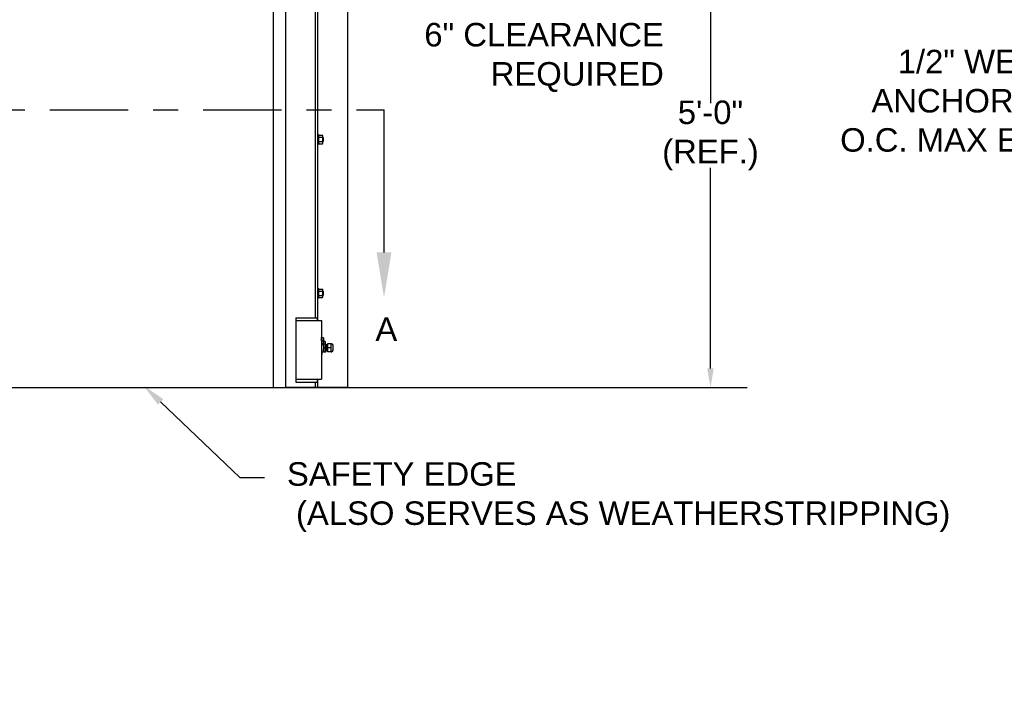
# Model space of a CAD drawing. Header units: inches. Extents: x 170 to 312, y 215 to 248.
# Tile 474 of 656: x 278.81 to 282.74, y 238.9 to 241.57. Entities that reach past the tile are written whole.
import ezdxf
from ezdxf import colors
from ezdxf.entities.mleader import LeaderData, LeaderLine
from ezdxf.math import Vec2, Vec3

# ---------------------------------------------------------------- set-up
doc = ezdxf.new("R2010")
doc.units = ezdxf.units.IN
doc.header["$LTSCALE"] = 0.25
doc.header["$MEASUREMENT"] = 0
doc.linetypes.add('CENTER', pattern=[2, 1.25, -0.25, 0.25, -0.25])
for name, color, linetype in [('ANNOTATIONS', 1, 'Continuous'), ('MOTOR RH', 7, 'Continuous'), ('SECTION CUTS', 6, 'CENTER')]:
    doc.layers.add(name, color=color, linetype=linetype)
doc.styles.add('ARIAL', font='arial.ttf', dxfattribs={"height": 0.09375})
doc.styles.get("Standard").update_dxf_attribs({"font": 'romans.shx'})

msp = doc.modelspace()

# ---------------------------------------------------------------- linework, layer by layer
at = {"layer": 'ANNOTATIONS'}
for p, q in [((281.56994, 242.04006), (281.56994, 241.23964)), ((281.56994, 240.18109), (281.56994, 240.98112))]:
    msp.add_line(p, q, dxfattribs=at)
msp.add_solid([(281.557, 240.18109), (281.58289, 240.18109), (281.56994, 240.10342)], dxfattribs=at)
at = {"layer": 'MOTOR RH'}
for p, q in [((279.87433, 240.10529), (279.87433, 244.32505)), ((279.99369, 240.38253), (279.99369, 244.29919)), ((280.00222, 240.37188), (280.00222, 244.29919)), ((280.12158, 240.10529), (280.12158, 244.3)), ((279.82577, 240.10342), (279.82577, 244.12505)), ((280.00546, 241.1124), (280.00546, 241.07618)), ((280.00738, 241.11152), (280.02046, 241.11152)), ((280.00738, 241.1029), (280.02046, 241.1029)), ((280.00738, 241.08567), (280.02046, 241.08567)), ((280.00738, 241.07706), (280.02046, 241.07706)), ((280.02237, 241.07937), (280.02237, 241.10921)), ((280.023, 241.08576), (280.023, 241.10281)), ((280.02456, 241.08732), (280.02456, 241.10125)), ((280.00546, 240.49854), (280.00546, 240.46232)), ((280.00738, 240.49766), (280.02046, 240.49766)), ((280.00738, 240.48904), (280.02046, 240.48904)), ((280.02237, 240.46551), (280.02237, 240.49535)), ((280.023, 240.4719), (280.023, 240.48895)), ((280.02456, 240.47347), (280.02456, 240.48739)), ((280.00738, 240.47181), (280.02046, 240.47181)), ((280.00738, 240.4632), (280.02046, 240.4632)), ((279.91485, 240.38253), (280.00011, 240.38253)), ((279.91485, 240.38253), (279.91485, 240.12676)), ((279.91485, 240.37188), (280.01716, 240.37188)), ((280.00011, 240.38253), (280.00011, 240.37188)), ((280.01716, 240.37188), (280.01716, 240.13742)), ((280.01716, 240.30713), (280.01874, 240.30449)), ((280.01739, 240.30412), (280.01716, 240.30452)), ((280.01739, 240.29042), (280.01716, 240.29044)), ((280.01739, 240.30412), (280.01874, 240.30449)), ((280.01739, 240.29042), (280.01739, 240.30412)), ((280.01874, 240.2903), (280.01739, 240.29042)), ((280.02545, 240.30315), (280.01874, 240.30449)), ((280.01874, 240.30449), (280.01874, 240.27265)), ((280.02545, 240.28972), (280.01874, 240.2903)), ((280.02545, 240.30315), (280.02545, 240.24676)), ((280.03206, 240.2886), (280.03206, 240.27953)), ((280.01874, 240.25444), (280.01874, 240.24542)), ((280.02733, 240.24756), (280.02733, 240.27953)), ((280.02733, 240.27953), (280.03445, 240.27953)), ((280.02733, 240.26354), (280.03445, 240.26354)), ((280.02733, 240.24756), (280.03445, 240.24756)), ((280.03445, 240.24756), (280.03445, 240.27953)), ((280.03903, 240.25233), (280.03993, 240.25233)), ((280.05491, 240.27953), (280.04127, 240.27953)), ((280.04127, 240.27953), (280.04127, 240.24756)), ((280.05692, 240.26354), (280.04127, 240.26354)), ((280.05491, 240.24756), (280.04127, 240.24756)), ((280.05491, 240.27953), (280.05491, 240.24756)), ((280.05491, 240.27953), (280.05692, 240.27739)), ((280.05692, 240.2497), (280.05491, 240.24756)), ((280.06333, 240.25397), (280.06333, 240.27312)), ((280.01723, 240.22393), (280.01716, 240.22393)), ((280.01874, 240.24542), (280.01723, 240.22393)), ((279.91485, 240.13742), (280.01716, 240.13742)), ((280.00011, 240.13742), (280.00011, 240.12676)), ((280.00222, 240.10529), (280.00222, 240.13742)), ((281.71695, 240.10342), (273.89056, 240.10342)), ((280.12158, 240.10529), (279.87433, 240.10529)), ((279.91485, 240.12676), (280.00011, 240.12676)), ((279.99369, 240.10529), (279.99369, 240.12676))]:
    msp.add_line(p, q, dxfattribs=at)
for centre, radius, start, end in [((280.03283, 240.26354), 0.01678, 147.14012, 159.08586), ((280.03283, 240.26354), 0.01678, 200.91414, 212.85988), ((280.03948, 240.25233), 0.000446, 180, 360), ((280.05692, 240.27312), 0.00641, 0, 90), ((280.05692, 240.25397), 0.00641, 270, 0)]:
    msp.add_arc(centre, radius, start, end, dxfattribs=at)
msp.add_ellipse((280.02911, 240.26354), major_axis=(0, 0.01678), ratio=0.9090909, start_param=0.2423659, end_param=0.7477626, dxfattribs=at)
for points in [[(280.00546, 241.1124), (280.00222, 241.1124)], [(280.00222, 241.07618), (280.00546, 241.07618)], [(280.00738, 241.11152), (280.00546, 241.10921)], [(280.00546, 241.07937), (280.00738, 241.07706)], [(280.02237, 241.10921), (280.02046, 241.11152)], [(280.02046, 241.07706), (280.02237, 241.07937)], [(280.023, 241.10281), (280.02237, 241.10281)], [(280.02237, 241.08576), (280.023, 241.08576)], [(280.02456, 241.10125), (280.023, 241.10281)], [(280.023, 241.08576), (280.02456, 241.08732)], [(280.00546, 240.49854), (280.00222, 240.49854)], [(280.00738, 240.49766), (280.00546, 240.49535)], [(280.02237, 240.49535), (280.02046, 240.49766)], [(280.023, 240.48895), (280.02237, 240.48895)], [(280.02456, 240.48739), (280.023, 240.48895)], [(280.00222, 240.46232), (280.00546, 240.46232)], [(280.00546, 240.46551), (280.00738, 240.4632)], [(280.02046, 240.4632), (280.02237, 240.46551)], [(280.02237, 240.4719), (280.023, 240.4719)], [(280.023, 240.4719), (280.02456, 240.47347)], [(280.03206, 240.2886), (280.02545, 240.2886)], [(280.02733, 240.27824), (280.02545, 240.27824)], [(280.02545, 240.24884), (280.02733, 240.24884)], [(280.03484, 240.27475), (280.03445, 240.27475)], [(280.03489, 240.25233), (280.03568, 240.25233)], [(280.03652, 240.27475), (280.03573, 240.27475)], [(280.03657, 240.25233), (280.03736, 240.25233)], [(280.03819, 240.27475), (280.03741, 240.27475)], [(280.03825, 240.25233), (280.03903, 240.25233)], [(280.04127, 240.27475), (280.03909, 240.27475)], [(280.03993, 240.25233), (280.04127, 240.25233)], [(280.01874, 240.24676), (280.02545, 240.24676)]]:
    msp.add_open_spline(points, degree=1, dxfattribs=at)
for points, knots in [([(280.00546, 241.10721), (280.00551, 241.10773), (280.00563, 241.10879), (280.00638, 241.11024), (280.00707, 241.11113), (280.00738, 241.11152)], [0, 0, 0, 0, 0.3536519, 0.7166818, 1, 1, 1, 1]), ([(280.00738, 241.1029), (280.00693, 241.10349), (280.00604, 241.10467), (280.00551, 241.10614), (280.00547, 241.10699), (280.00546, 241.10721)], [0, 0, 0, 0, 0.4215128, 0.852907, 1, 1, 1, 1]), ([(280.00546, 241.09429), (280.00546, 241.09457), (280.00548, 241.09597), (280.00586, 241.09851), (280.00665, 241.10109), (280.00723, 241.10253), (280.00738, 241.1029)], [0, 0, 0, 0, 0.0936214, 0.4739182, 0.864488, 1, 1, 1, 1]), ([(280.00738, 241.08567), (280.00709, 241.0864), (280.00642, 241.08813), (280.00564, 241.09101), (280.00552, 241.09319), (280.00546, 241.09429)], [0, 0, 0, 0, 0.2644539, 0.6278638, 1, 1, 1, 1]), ([(280.00546, 241.08137), (280.00551, 241.08189), (280.00563, 241.08295), (280.00638, 241.08439), (280.00707, 241.08528), (280.00738, 241.08567)], [0, 0, 0, 0, 0.353652, 0.7166817, 1, 1, 1, 1]), ([(280.00738, 241.07706), (280.00693, 241.07764), (280.00604, 241.07882), (280.00551, 241.08029), (280.00547, 241.08115), (280.00546, 241.08137)], [0, 0, 0, 0, 0.4215121, 0.8529061, 1, 1, 1, 1]), ([(280.02237, 241.10721), (280.02232, 241.10773), (280.02221, 241.10879), (280.02145, 241.11024), (280.02076, 241.11113), (280.02046, 241.11152)], [0, 0, 0, 0, 0.3536519, 0.7166818, 1, 1, 1, 1]), ([(280.02046, 241.1029), (280.0209, 241.10349), (280.02179, 241.10467), (280.02233, 241.10614), (280.02236, 241.10699), (280.02237, 241.10721)], [0, 0, 0, 0, 0.4215125, 0.852907, 1, 1, 1, 1]), ([(280.02237, 241.09429), (280.02237, 241.09457), (280.02235, 241.09597), (280.02197, 241.09851), (280.02119, 241.10109), (280.02061, 241.10253), (280.02046, 241.1029)], [0, 0, 0, 0, 0.0936214, 0.4739184, 0.864488, 1, 1, 1, 1]), ([(280.02046, 241.08567), (280.02074, 241.0864), (280.02142, 241.08813), (280.02219, 241.09101), (280.02231, 241.09319), (280.02237, 241.09429)], [0, 0, 0, 0, 0.2644539, 0.6278638, 1, 1, 1, 1]), ([(280.02237, 241.08137), (280.02232, 241.08189), (280.02221, 241.08295), (280.02145, 241.08439), (280.02076, 241.08528), (280.02046, 241.08567)], [0, 0, 0, 0, 0.353652, 0.7166817, 1, 1, 1, 1]), ([(280.02046, 241.07706), (280.0209, 241.07764), (280.02179, 241.07882), (280.02233, 241.08029), (280.02236, 241.08115), (280.02237, 241.08137)], [0, 0, 0, 0, 0.4215118, 0.8529061, 1, 1, 1, 1]), ([(280.00546, 240.49335), (280.00551, 240.49387), (280.00563, 240.49493), (280.00638, 240.49638), (280.00707, 240.49727), (280.00738, 240.49766)], [0, 0, 0, 0, 0.35364966, 0.71667969, 1, 1, 1, 1]), ([(280.00738, 240.48904), (280.00693, 240.48963), (280.00604, 240.49081), (280.00551, 240.49228), (280.00547, 240.49313), (280.00546, 240.49335)], [0, 0, 0, 0, 0.4215162, 0.8529073, 1, 1, 1, 1]), ([(280.00546, 240.48043), (280.00546, 240.48071), (280.00548, 240.48211), (280.00586, 240.48465), (280.00665, 240.48723), (280.00723, 240.48867), (280.00738, 240.48904)], [0, 0, 0, 0, 0.0936218, 0.4739158, 0.8644916, 1, 1, 1, 1]), ([(280.02237, 240.49335), (280.02232, 240.49387), (280.02221, 240.49493), (280.02145, 240.49638), (280.02076, 240.49727), (280.02046, 240.49766)], [0, 0, 0, 0, 0.35364966, 0.71667969, 1, 1, 1, 1]), ([(280.02046, 240.48904), (280.0209, 240.48963), (280.02179, 240.49081), (280.02233, 240.49228), (280.02236, 240.49313), (280.02237, 240.49335)], [0, 0, 0, 0, 0.4215159, 0.8529073, 1, 1, 1, 1]), ([(280.02237, 240.48043), (280.02237, 240.48071), (280.02235, 240.48211), (280.02197, 240.48465), (280.02119, 240.48723), (280.02061, 240.48867), (280.02046, 240.48904)], [0, 0, 0, 0, 0.0936218, 0.473916, 0.8644916, 1, 1, 1, 1]), ([(280.00738, 240.47181), (280.00709, 240.47254), (280.00642, 240.47427), (280.00564, 240.47715), (280.00552, 240.47933), (280.00546, 240.48043)], [0, 0, 0, 0, 0.2644539, 0.6278593, 1, 1, 1, 1]), ([(280.00546, 240.46751), (280.00551, 240.46803), (280.00563, 240.46909), (280.00638, 240.47053), (280.00707, 240.47142), (280.00738, 240.47181)], [0, 0, 0, 0, 0.3536498, 0.7166796, 1, 1, 1, 1]), ([(280.00738, 240.4632), (280.00693, 240.46378), (280.00604, 240.46496), (280.00551, 240.46643), (280.00547, 240.46729), (280.00546, 240.46751)], [0, 0, 0, 0, 0.4215155, 0.8529064, 1, 1, 1, 1]), ([(280.02046, 240.47181), (280.02074, 240.47254), (280.02142, 240.47427), (280.02219, 240.47715), (280.02231, 240.47933), (280.02237, 240.48043)], [0, 0, 0, 0, 0.2644539, 0.6278593, 1, 1, 1, 1]), ([(280.02237, 240.46751), (280.02232, 240.46803), (280.02221, 240.46909), (280.02145, 240.47053), (280.02076, 240.47142), (280.02046, 240.47181)], [0, 0, 0, 0, 0.3536498, 0.7166796, 1, 1, 1, 1]), ([(280.02046, 240.4632), (280.0209, 240.46378), (280.02179, 240.46496), (280.02233, 240.46643), (280.02236, 240.46729), (280.02237, 240.46751)], [0, 0, 0, 0, 0.42151525, 0.85290636, 1, 1, 1, 1]), ([(280.03445, 240.25189), (280.03458, 240.25194), (280.03482, 240.25204), (280.03495, 240.2526), (280.035, 240.25346), (280.03509, 240.25553), (280.03516, 240.25841), (280.03524, 240.26114), (280.03528, 240.2627), (280.03531, 240.26354)], [0, 0, 0, 0, 0.0900005, 0.1675474, 0.2921205, 0.5194776, 0.7399898, 0.8603536, 1, 1, 1, 1]), ([(280.03573, 240.27475), (280.03572, 240.27488), (280.0357, 240.27508), (280.0352, 240.27526), (280.0347, 240.2748), (280.03483, 240.27447), (280.03471, 240.27354), (280.03468, 240.2726), (280.03466, 240.27176), (280.03465, 240.27147)], [0, 0, 0, 0, 0.1509339, 0.2269304, 0.3091432, 0.5126112, 0.7171058, 0.9038952, 1, 1, 1, 1]), ([(280.03531, 240.26354), (280.03534, 240.26454), (280.03539, 240.26649), (280.03545, 240.26921), (280.03553, 240.27193), (280.03563, 240.27425), (280.0357, 240.27459), (280.03573, 240.27475)], [0, 0, 0, 0, 0.1698674, 0.3339398, 0.4980122, 0.752244, 1, 1, 1, 1]), ([(280.03567, 240.25233), (280.03569, 240.2522), (280.03571, 240.252), (280.03621, 240.25182), (280.0367, 240.25229), (280.03658, 240.25262), (280.03669, 240.25355), (280.03673, 240.25454), (280.03676, 240.25545), (280.03677, 240.2558)], [0, 0, 0, 0, 0.1477712, 0.2221758, 0.3026654, 0.5018695, 0.7020792, 0.8849539, 1, 1, 1, 1]), ([(280.03568, 240.25233), (280.0357, 240.2524), (280.03574, 240.25255), (280.03582, 240.25373), (280.0359, 240.25582), (280.03599, 240.25914), (280.03608, 240.26306), (280.03617, 240.26651), (280.03624, 240.26914), (280.03628, 240.27091), (280.0363, 240.27145), (280.0363, 240.27146)], [0, 0, 0, 0, 0.1093267, 0.2225142, 0.3357025, 0.4984323, 0.6663723, 0.7795603, 0.8888869, 0.9982135, 1, 1, 1, 1]), ([(280.03632, 240.27146), (280.0363, 240.27072), (280.03626, 240.26943), (280.03618, 240.26666), (280.03613, 240.26472), (280.0361, 240.26355)], [0, 0, 0, 0, 0.3440212, 0.6037055, 1, 1, 1, 1]), ([(280.03741, 240.27475), (280.03739, 240.27491), (280.03737, 240.2751), (280.03698, 240.27522), (280.03673, 240.27515), (280.03637, 240.27478), (280.03655, 240.27441), (280.03637, 240.27316), (280.03633, 240.27173), (280.03632, 240.27146)], [0, 0, 0, 0, 0.1789689, 0.2132075, 0.2435323, 0.2761385, 0.5221296, 0.9089216, 1, 1, 1, 1]), ([(280.03677, 240.2558), (280.03679, 240.25647), (280.03683, 240.25768), (280.03688, 240.25977), (280.03694, 240.26168), (280.03697, 240.26288), (280.03699, 240.26355)], [0, 0, 0, 0, 0.3209033, 0.5829366, 0.7689491, 1, 1, 1, 1]), ([(280.03679, 240.2558), (280.03682, 240.25688), (280.03688, 240.25914), (280.03698, 240.26307), (280.03706, 240.26649), (280.03713, 240.26921), (280.03721, 240.27193), (280.03731, 240.27425), (280.03738, 240.27459), (280.03741, 240.27475)], [0, 0, 0, 0, 0.1576476, 0.3272143, 0.4414987, 0.5518842, 0.6622698, 0.8333133, 1, 1, 1, 1]), ([(280.03737, 240.2524), (280.03736, 240.25231), (280.03735, 240.25215), (280.03772, 240.25182), (280.03822, 240.25201), (280.03825, 240.25237), (280.03833, 240.25285), (280.03836, 240.25372), (280.03838, 240.25417)], [0, 0, 0, 0, 0.1201292, 0.2225498, 0.3172257, 0.5093497, 0.7427679, 1, 1, 1, 1]), ([(280.03736, 240.25233), (280.03738, 240.2524), (280.03742, 240.25255), (280.0375, 240.25373), (280.03758, 240.25582), (280.03767, 240.25914), (280.03774, 240.26206), (280.03778, 240.26354)], [0, 0, 0, 0, 0.1640625, 0.3339187, 0.5037762, 0.7479787, 1, 1, 1, 1]), ([(280.03906, 240.27474), (280.03907, 240.27481), (280.03907, 240.27496), (280.03872, 240.27526), (280.03822, 240.27508), (280.03819, 240.27473), (280.03809, 240.27401), (280.03802, 240.27214), (280.03794, 240.26929), (280.03786, 240.26636), (280.03781, 240.26458), (280.03778, 240.26354)], [0, 0, 0, 0, 0.0432697, 0.0891446, 0.131551, 0.2176056, 0.3221563, 0.5318737, 0.7347377, 0.8463632, 1, 1, 1, 1]), ([(280.03838, 240.25417), (280.0384, 240.25448), (280.03845, 240.25544), (280.03851, 240.25782), (280.03858, 240.26072), (280.03864, 240.26251), (280.03867, 240.26354)], [0, 0, 0, 0, 0.1679631, 0.5285284, 0.7269292, 1, 1, 1, 1]), ([(280.0384, 240.25417), (280.03842, 240.25463), (280.03848, 240.25592), (280.03856, 240.25916), (280.03866, 240.26306), (280.03874, 240.26649), (280.03881, 240.26921), (280.03888, 240.27193), (280.03899, 240.27425), (280.03905, 240.27459), (280.03909, 240.27475)], [0, 0, 0, 0, 0.0847764, 0.2341584, 0.3883234, 0.4922273, 0.5925865, 0.6929458, 0.8484534, 1, 1, 1, 1]), ([(280.05692, 240.27953), (280.05664, 240.27952), (280.05632, 240.27951), (280.05581, 240.27951), (280.05567, 240.27952), (280.05557, 240.27952), (280.05548, 240.27952), (280.05535, 240.27952), (280.05513, 240.27953), (280.05497, 240.27953), (280.05493, 240.27953), (280.05491, 240.27953)], [0, 0, 0, 0, 0.2479231, 0.2890908, 0.3069668, 0.3246628, 0.3441602, 0.3674164, 0.4310408, 0.6540306, 1, 1, 1, 1]), ([(280.05491, 240.24756), (280.05512, 240.24771), (280.05553, 240.248), (280.0562, 240.2477), (280.05668, 240.2476), (280.05692, 240.24756)], [0, 0, 0, 0, 0.35448285, 0.68277445, 1, 1, 1, 1])]:
    msp.add_open_spline(points, degree=3, knots=knots, dxfattribs=at)
at = {"layer": 'SECTION CUTS'}
msp.add_line((275.25716, 241.2129), (280.26669, 241.2129), dxfattribs=at)

# ---------------------------------------------------------------- texts
at = {"layer": 'ANNOTATIONS', "char_height": 0.09375, "style": 'ARIAL'}
for s, insert, attachment_point in [('6" CLEARANCE\\PREQUIRED', (281.38371, 241.42127), 6), ('5\'-0"\\P(REF.)', (281.56994, 241.11038), 5)]:
    msp.add_mtext(s, dxfattribs=dict(at, insert=insert, attachment_point=attachment_point))
at = {"layer": 'SECTION CUTS', "style": 'ARIAL'}
msp.add_text('A', height=0.09375, dxfattribs=at).set_placement((280.23222, 240.29047))

# ---------------------------------------------------------------- leaders
at = {"layer": 'ANNOTATIONS'}
ml = msp.add_multileader_mtext('Standard', dxfattribs=at)
ml.set_content('1/2" WEDGE ANCHOR 3\'-0" O.C. MAX EACH SIDE', color=256, style='ARIAL')
ml.set_leader_properties()
ml.build(insert=Vec2(0, 0))
ml.multileader.update_dxf_attribs({"dogleg_length": 0.36, "arrow_head_size": 0.09375})
ctx = ml.context
ctx.base_point, ctx.char_height, ctx.arrow_head_size, ctx.landing_gap_size, ctx.plane_origin = Vec3(282.0144, 241.40422), 0.09375, 0.09375, 0.09, Vec3(281.11579, 240.97099)
ctx.text_align_type = 2
notes = []
notes.append((ctx, [(1, (1, 1, 0), (283.26516, 241.40422), (-1, 0), 0.09796, [(0, [(283.95184, 241.47917)], 0, [])])]))
ctx.mtext.insert, ctx.mtext.width, ctx.mtext.alignment, ctx.mtext.flow_direction = Vec3(283.0772, 241.45189), 1.0237808, 3, 5
ml = msp.add_multileader_mtext('Standard', dxfattribs=at)
ml.set_content('SAFETY EDGE\\P (ALSO SERVES AS WEATHERSTRIPPING)', color=256, style='ARIAL')
ml.set_leader_properties()
ml.build(insert=Vec2(0, 0))
ml.multileader.update_dxf_attribs({"dogleg_length": 0.36, "arrow_head_size": 0.09375})
ctx = ml.context
ctx.base_point, ctx.char_height, ctx.arrow_head_size, ctx.landing_gap_size, ctx.plane_origin = Vec3(279.78896, 239.74611), 0.09375, 0.09375, 0.09, Vec3(279.00392, 239.31288)
notes.append((ctx, [(0, (1, 1, 0), (279.691, 239.74611), (1, 0), 0.09796, [(0, [(279.30683, 240.11218)], 0, [])])]))
ctx.mtext.insert, ctx.mtext.flow_direction = Vec3(279.87896, 239.80677), 5
at = {"layer": 'SECTION CUTS'}
ml = msp.add_multileader_mtext('Standard', dxfattribs=at)
ml.set_content('', color=256)
ml.set_leader_properties()
ml.build(insert=Vec2(0, 0))
ml.multileader.update_dxf_attribs({"dogleg_length": 0, "arrow_head_size": 0.18})
ctx = ml.context
ctx.base_point, ctx.char_height, ctx.arrow_head_size, ctx.landing_gap_size, ctx.plane_origin = Vec3(280.26669, 241.2129), 0.18, 0.18, 0, Vec3(280.26669, 240.46338)
notes.append((ctx, [(0, (1, 1, 0), (280.26669, 241.2129), (1, 0), 0, [(0, [(280.26669, 240.46338)], 0, [])])]))
ctx.mtext.insert, ctx.mtext.flow_direction = Vec3(280.26669, 241.3029), 5
for ctx, leaders in notes:
    for number, flags, end, landing, length, lines in leaders:
        leader = LeaderData()
        leader.index, (leader.has_last_leader_line, leader.has_dogleg_vector, leader.attachment_direction) = number, flags
        leader.last_leader_point, leader.dogleg_vector, leader.dogleg_length = Vec3(end), Vec3(landing), length
        for number, points, colour, breaks in lines:
            line = LeaderLine()
            line.index, line.vertices, line.color, line.breaks = number, Vec3.list(points), colors.encode_raw_color(colour), breaks
            leader.lines.append(line)
        ctx.leaders.append(leader)

doc.saveas('drawing.dxf')
